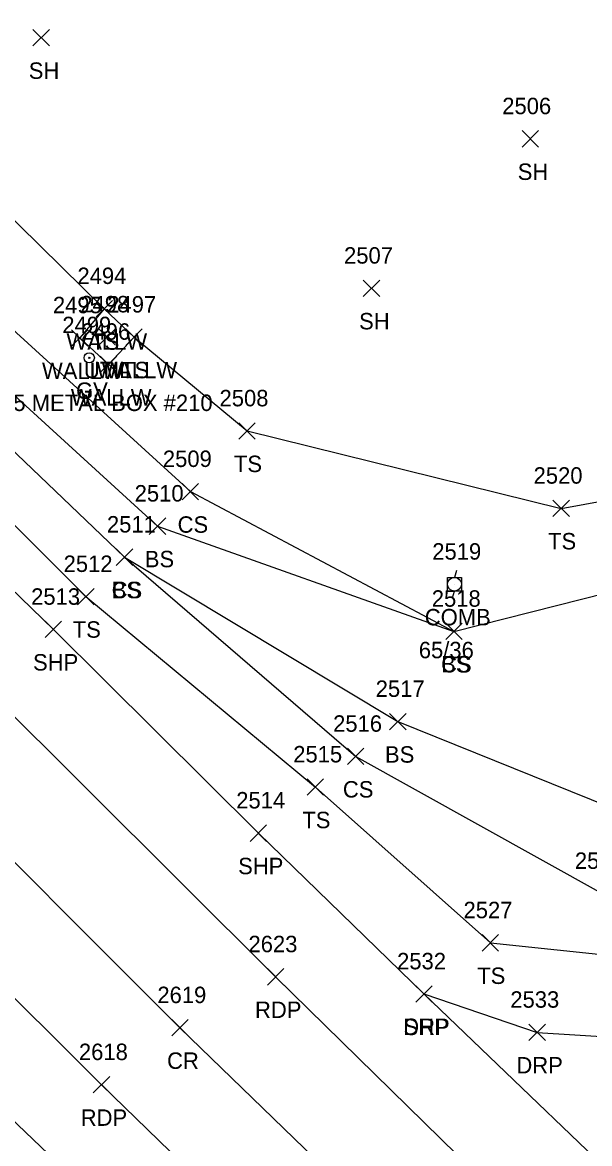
# Model space of a CAD drawing. Extents: x 1472233 to 1475777, y 540726 to 543442.
# Drawn here: x 1473772.3 to 1473841.3, y 542463.4 to 542599.7 of the extents above; entities that cross this region are included whole.
import ezdxf

# ---------------------------------------------------------------- set-up
doc = ezdxf.new("R2010")
doc.units = 0
for name, color, linetype in [('L_A', 7, 'Continuous'), ('L_I', 7, 'Continuous'), ('L_TIC', 7, 'Continuous'), ('LELB', 7, 'Continuous'), ('LW', 7, 'Continuous'), ('P_A', 7, 'Continuous'), ('P_I', 7, 'Continuous'), ('P_TIC', 7, 'Continuous'), ('PET', 7, 'Continuous'), ('PRC', 7, 'Continuous'), ('PSP', 7, 'Continuous'), ('R_A', 7, 'Continuous'), ('R_I', 7, 'Continuous'), ('R_TIC', 7, 'Continuous'), ('RDP', 7, 'Continuous'), ('U_A', 7, 'Continuous'), ('U_C', 7, 'Continuous'), ('U_I', 7, 'Continuous'), ('UDEFAULT', 7, 'Continuous'), ('UP', 7, 'Continuous'), ('UWV', 7, 'Continuous')]:
    doc.layers.add(name, color=color, linetype=linetype)

msp = doc.modelspace()

# ---------------------------------------------------------------- linework, layer by layer
at = {"layer": 'L_TIC'}
for points in [[(1473773.62, 542596.88), (1473775.62, 542598.88)], [(1473775.62, 542596.88), (1473773.62, 542598.88)], [(1473833.09, 542584.58), (1473835.09, 542586.58)], [(1473835.09, 542584.58), (1473833.09, 542586.58)], [(1473813.79, 542566.4), (1473815.79, 542568.4)], [(1473815.79, 542566.4), (1473813.79, 542568.4)], [(1473781.29, 542563.92), (1473783.29, 542565.92)], [(1473783.29, 542563.92), (1473781.29, 542565.92)], [(1473781.29, 542563.92), (1473783.29, 542565.92)], [(1473783.29, 542563.92), (1473781.29, 542565.92)], [(1473778.31, 542560.36), (1473780.31, 542562.36)], [(1473780.31, 542560.36), (1473778.31, 542562.36)], [(1473784.92, 542560.45), (1473786.92, 542562.45)], [(1473786.92, 542560.45), (1473784.92, 542562.45)], [(1473784.92, 542560.45), (1473786.92, 542562.45)], [(1473786.92, 542560.45), (1473784.92, 542562.45)], [(1473781.81, 542557.14), (1473783.81, 542559.14)], [(1473783.81, 542557.14), (1473781.81, 542559.14)], [(1473798.65, 542549.04), (1473800.65, 542551.04)], [(1473800.65, 542549.04), (1473798.65, 542551.04)], [(1473791.77, 542541.66), (1473793.77, 542543.66)], [(1473793.77, 542541.66), (1473791.77, 542543.66)], [(1473836.85, 542539.63), (1473838.85, 542541.63)], [(1473838.85, 542539.63), (1473836.85, 542541.63)], [(1473787.77, 542537.46), (1473789.77, 542539.46)], [(1473789.77, 542537.46), (1473787.77, 542539.46)], [(1473783.75, 542533.69), (1473785.75, 542535.69)], [(1473785.75, 542533.69), (1473783.75, 542535.69)], [(1473783.75, 542533.69), (1473785.75, 542535.69)], [(1473785.75, 542533.69), (1473783.75, 542535.69)], [(1473779.05, 542528.89), (1473781.05, 542530.89)], [(1473781.05, 542528.89), (1473779.05, 542530.89)], [(1473823.81, 542524.66), (1473825.81, 542526.66)], [(1473825.81, 542524.66), (1473823.81, 542526.66)], [(1473823.81, 542524.66), (1473825.81, 542526.66)], [(1473825.81, 542524.66), (1473823.81, 542526.66)], [(1473816.99, 542513.69), (1473818.99, 542515.69)], [(1473818.99, 542513.69), (1473816.99, 542515.69)], [(1473811.87, 542509.45), (1473813.87, 542511.45)], [(1473813.87, 542509.45), (1473811.87, 542511.45)], [(1473806.97, 542505.72), (1473808.97, 542507.72)], [(1473808.97, 542505.72), (1473806.97, 542507.72)], [(1473828.24, 542486.77), (1473830.24, 542488.77)], [(1473830.24, 542486.77), (1473828.24, 542488.77)]]:
    msp.add_lwpolyline(points, dxfattribs=at)
at = {"layer": 'LELB'}
for points in [[(1473533.67, 542804.55), (1473552.88, 542788.13), (1473556.88, 542785.23), (1473573.99, 542766.25), (1473612.39, 542727.62), (1473636.32, 542702.27), (1473673.71, 542668.77), (1473704.07, 542641.06), (1473731.53, 542612.73), (1473761.48, 542585.32), (1473782.29, 542564.92), (1473785.92, 542561.45), (1473799.65, 542550.04), (1473837.85, 542540.63), (1473852.25, 542543.24), (1473872.66, 542564.42), (1473894.27, 542588.71), (1473912.61, 542619.34)], [(1473525.71, 542797.41), (1473571.76, 542752.99), (1473604.17, 542719.3), (1473629.42, 542695.86), (1473668.69, 542660.73), (1473695.91, 542631.66), (1473722.49, 542604.9), (1473754.1, 542577.93), (1473792.77, 542542.66), (1473824.81, 542525.66)], [(1473520.98, 542792.82), (1473566.75, 542747.64), (1473598.73, 542714.04), (1473624.71, 542692.05), (1473663.48, 542655.08), (1473691.76, 542627.35), (1473719.38, 542602.08), (1473749.67, 542574.18), (1473788.77, 542538.46), (1473824.81, 542525.66), (1473852.8, 542532.76), (1473882.6, 542548.46), (1473905.87, 542578.34), (1473927.53, 542599.64)], [(1473518.4, 542790.01), (1473563.89, 542744.47), (1473596.86, 542712.19), (1473621.23, 542688.95), (1473660.33, 542651.88), (1473689.02, 542624.42), (1473715.73, 542598.61), (1473746.44, 542571.32), (1473784.75, 542534.69), (1473817.99, 542514.69), (1473848.43, 542502.42), (1473876.97, 542512.66), (1473897.43, 542533.79), (1473923.6, 542558.96), (1473938.44, 542588.81), (1473927.53, 542599.64)], [(1473514.27, 542786.32), (1473560.24, 542740.99), (1473594.17, 542708.93), (1473617.93, 542685.84), (1473656.3, 542648.39), (1473686.09, 542620.25), (1473711.9, 542594.5), (1473742.08, 542567.84), (1473780.05, 542529.89), (1473807.97, 542506.72), (1473829.24, 542487.77), (1473845.46, 542486.06), (1473857.71, 542489.19), (1473866.44, 542494.63), (1473880.47, 542509.49), (1473900.34, 542530.71), (1473925.82, 542557.03), (1473946.47, 542580.98), (1473946.59, 542594.08), (1473931.4, 542613.43), (1473912.61, 542619.34)], [(1473784.75, 542534.69), (1473812.87, 542510.45), (1473842.83, 542493.77), (1473857.71, 542489.19), (1473862.63, 542496.77), (1473876.97, 542512.66)]]:
    msp.add_lwpolyline(points, dxfattribs=at)
at = {"layer": 'LW'}
msp.add_lwpolyline([(1473782.29, 542564.92), (1473779.31, 542561.36), (1473782.81, 542558.14), (1473785.92, 542561.45)], dxfattribs=at)
at = {"layer": 'P_TIC'}
for points in [[(1473775.1, 542524.9), (1473777.1, 542526.9)], [(1473777.1, 542524.9), (1473775.1, 542526.9)], [(1473800.03, 542500.12), (1473802.03, 542502.12)], [(1473802.03, 542500.12), (1473800.03, 542502.12)], [(1473802.13, 542482.63), (1473804.13, 542484.63)], [(1473804.13, 542482.63), (1473802.13, 542484.63)], [(1473820.16, 542480.55), (1473822.16, 542482.55)], [(1473822.16, 542480.55), (1473820.16, 542482.55)], [(1473790.5, 542476.44), (1473792.5, 542478.44)], [(1473792.5, 542476.44), (1473790.5, 542478.44)], [(1473780.95, 542469.51), (1473782.95, 542471.51)], [(1473782.95, 542469.51), (1473780.95, 542471.51)]]:
    msp.add_lwpolyline(points, dxfattribs=at)
at = {"layer": 'PET'}
for points in [[(1473504.62, 542776.33), (1473550.32, 542731.61), (1473584.84, 542698.3), (1473608.01, 542675.08), (1473646.67, 542637.68), (1473674.93, 542609.37), (1473701.59, 542583.63), (1473729.62, 542555.98), (1473768.46, 542518.15), (1473803.13, 542483.63), (1473835.24, 542452.12), (1473854.12, 542434.15), (1473878.03, 542410.14), (1473913.11, 542376.24), (1473951.32, 542338.39), (1473966.93, 542323.54), (1474008.37, 542283), (1474040.51, 542251.21), (1474079.09, 542215.26), (1474152.53, 542143.43), (1474186.7, 542109.47), (1474221.34, 542076.07), (1474257.17, 542041.35)], [(1473486.93, 542759.48), (1473533.41, 542713.5), (1473568.24, 542680.61), (1473591.29, 542657.02), (1473629.02, 542620.51), (1473657.65, 542592.3), (1473684.65, 542566.35), (1473712.07, 542539.16), (1473750.99, 542501.36), (1473781.95, 542470.51), (1473816.78, 542436.69), (1473836.91, 542417.28), (1473859.76, 542394.19), (1473895.18, 542360.02), (1473933.99, 542321.38), (1473950.56, 542305.13), (1473990.91, 542266.49), (1474025.14, 542233.4), (1474060.45, 542198.14), (1474133.98, 542127.35), (1474169.03, 542092.64), (1474239.7, 542023.8)]]:
    msp.add_lwpolyline(points, dxfattribs=at)
at = {"layer": 'PRC'}
msp.add_lwpolyline([(1473496.06, 542767.15), (1473541.59, 542723.23), (1473576.69, 542689.04), (1473599.45, 542666.09), (1473638, 542628.82), (1473666.22, 542601.06), (1473693.18, 542575.28), (1473720.82, 542547.73), (1473759.64, 542509.32), (1473791.5, 542477.44), (1473825.51, 542444.45), (1473844.96, 542425.29), (1473869.12, 542402.24), (1473904.25, 542367.71), (1473942.02, 542329.58), (1473959.56, 542314.37), (1473999.68, 542274.85), (1474033.6, 542242.12), (1474069.35, 542206.93), (1474143.1, 542135.36), (1474177.51, 542101.4), (1474248.4, 542032.72)], dxfattribs=at)
at = {"layer": 'PSP'}
for points in [[(1473511.53, 542783.65), (1473557.71, 542738.52), (1473591.71, 542705.85), (1473614.8, 542682.52), (1473653.25, 542645.69), (1473682.39, 542616.78), (1473708.77, 542591.71), (1473737.42, 542563.39), (1473776.1, 542525.9), (1473801.03, 542501.12), (1473821.16, 542481.55), (1473851.91, 542452.04), (1473882.06, 542422.12), (1473920.54, 542384.18), (1473958.97, 542346.58), (1473974.8, 542332.02), (1474016, 542291.37), (1474048.58, 542260.06), (1474087.68, 542221.94), (1474123.03, 542187.8), (1474161.37, 542151.41), (1474230.43, 542083.96), (1474265.44, 542049.86)], [(1473477.23, 542750.94), (1473505.7, 542725.54), (1473535.93, 542696.72), (1473560.62, 542672.69), (1473579.24, 542654.93), (1473584.38, 542649.62), (1473621.74, 542613.87), (1473650.73, 542585.54), (1473678.25, 542559.11), (1473685.14, 542552.29), (1473704.13, 542532.51), (1473743.26, 542493.38), (1473766.11, 542471.02), (1473782.02, 542455.83), (1473809.5, 542428.66), (1473828.97, 542409.61), (1473851.62, 542386.5)]]:
    msp.add_lwpolyline(points, dxfattribs=at)
at = {"layer": 'R_TIC'}
for points in [[(1473820.16, 542480.55), (1473822.16, 542482.55)], [(1473822.16, 542480.55), (1473820.16, 542482.55)], [(1473833.93, 542475.88), (1473835.93, 542477.88)], [(1473835.93, 542475.88), (1473833.93, 542477.88)]]:
    msp.add_lwpolyline(points, dxfattribs=at)
at = {"layer": 'RDP'}
msp.add_lwpolyline([(1473821.16, 542481.55), (1473834.93, 542476.88), (1473844.74, 542476.26), (1473858.64, 542481.53), (1473882.96, 542506.96), (1473902.65, 542528.64), (1473928.15, 542555.41), (1473950.59, 542578.52), (1473956.71, 542587.39), (1473958.08, 542597.85), (1473945.85, 542612.63), (1473922.1, 542634.86), (1473922.68, 542635.63), (1473934.21, 542647.92)], dxfattribs=at)
at = {"layer": 'UDEFAULT'}
for points in [[(1473781.64, 542560.47), (1473783.64, 542562.47)], [(1473783.64, 542560.47), (1473781.64, 542562.47)]]:
    msp.add_lwpolyline(points, dxfattribs=at)
at = {"layer": 'UP'}
for p, q in [((1473825.13, 542533.06), (1473824.88, 542532.23)), ((1473824.05, 542530.56), (1473824.05, 542532.23)), ((1473824.05, 542532.23), (1473825.72, 542532.23)), ((1473824.88, 542531.39), (1473824.88, 542531.39)), ((1473825.72, 542532.23), (1473825.72, 542530.56)), ((1473825.72, 542530.56), (1473824.05, 542530.56)), ((1473824.63, 542529.73), (1473824.88, 542530.56))]:
    msp.add_line(p, q, dxfattribs=at)
msp.add_circle((1473824.88, 542531.39), 0.833, dxfattribs=at)
at = {"layer": 'UWV'}
for radius in [0.625, 0.0833]:
    msp.add_circle((1473780.46, 542558.94), radius, dxfattribs=at)

# ---------------------------------------------------------------- texts
at = {"layer": 'L_A'}
for s, p in [('SH', (1473773.11, 542592.88)), ('SH', (1473832.57, 542580.58)), ('SH', (1473813.28, 542562.4)), ('WALLW', (1473777.7, 542559.92)), ('TS', (1473780.7, 542559.92)), ('WALLW', (1473781.34, 542556.45)), ('TS', (1473784.33, 542556.45)), ('WALLW', (1473774.72, 542556.36)), ('WALLW', (1473778.23, 542553.14)), ('TS', (1473798.06, 542545.04)), ('CS', (1473791.21, 542537.66)), ('TS', (1473836.26, 542535.63)), ('BS', (1473787.22, 542533.46)), ('CS', (1473783.19, 542529.69)), ('BS', (1473783.19, 542529.69)), ('TS', (1473778.46, 542524.89)), ('CS', (1473823.25, 542520.66)), ('BS', (1473823.25, 542520.66)), ('BS', (1473816.43, 542509.69)), ('CS', (1473811.31, 542505.45)), ('TS', (1473806.38, 542501.72)), ('TS', (1473827.65, 542482.77))]:
    msp.add_text(s, height=2, dxfattribs=at).set_placement(p)
at = {"layer": 'L_I'}
for s, p in [('2506', (1473830.69, 542588.58)), ('2507', (1473811.45, 542570.4)), ('2494', (1473779.03, 542567.92)), ('2494', (1473779.03, 542567.92)), ('2495', (1473776.05, 542564.36)), ('2497', (1473782.66, 542564.45)), ('2497', (1473782.66, 542564.45)), ('2496', (1473779.5, 542561.14)), ('2508', (1473796.31, 542553.04)), ('2509', (1473789.42, 542545.66)), ('2520', (1473834.5, 542543.63)), ('2510', (1473785.99, 542541.46)), ('2511', (1473782.62, 542537.69)), ('2511', (1473782.62, 542537.69)), ('2512', (1473777.35, 542532.89)), ('2518', (1473822.12, 542528.66)), ('2518', (1473822.12, 542528.66)), ('2517', (1473815.3, 542517.69)), ('2516', (1473810.12, 542513.45)), ('2515', (1473805.27, 542509.72)), ('2526', (1473839.52, 542496.77)), ('2527', (1473825.98, 542490.77))]:
    msp.add_text(s, height=2, dxfattribs=at).set_placement(p)
at = {"layer": 'P_A'}
for s, p in [('SHP', (1473773.63, 542520.9)), ('SHP', (1473798.57, 542496.12)), ('RDP', (1473800.62, 542478.63)), ('SHP', (1473818.7, 542476.55)), ('CR', (1473789.93, 542472.44)), ('RDP', (1473779.43, 542465.51))]:
    msp.add_text(s, height=2, dxfattribs=at).set_placement(p)
at = {"layer": 'P_I'}
for s, p in [('2513', (1473773.4, 542528.9)), ('2514', (1473798.34, 542504.12)), ('2623', (1473799.83, 542486.63)), ('2532', (1473817.9, 542484.55)), ('2619', (1473788.75, 542480.44)), ('2618', (1473779.21, 542473.51))]:
    msp.add_text(s, height=2, dxfattribs=at).set_placement(p)
at = {"layer": 'R_A'}
for p in [(1473818.65, 542476.55), (1473832.41, 542471.88)]:
    msp.add_text('DRP', height=2, dxfattribs=at).set_placement(p)
at = {"layer": 'R_I'}
for s, p in [('2532', (1473817.9, 542484.55)), ('2533', (1473831.67, 542479.88))]:
    msp.add_text(s, height=2, dxfattribs=at).set_placement(p)
at = {"layer": 'U_A'}
for s, p in [('UTIL', (1473779.81, 542556.47)), ('GV', (1473778.86, 542553.94)), ('COMB', (1473821.27, 542526.39))]:
    msp.add_text(s, height=2, dxfattribs=at).set_placement(p)
at = {"layer": 'U_C'}
for s, p in [('4.5 X 4.5 METAL BOX #210', (1473762.02, 542552.47)), ('65/36', (1473820.54, 542522.39))]:
    msp.add_text(s, height=2, dxfattribs=at).set_placement(p)
at = {"layer": 'U_I'}
for s, p in [('2498', (1473779.38, 542564.47)), ('2499', (1473777.19, 542561.94)), ('2519', (1473822.18, 542534.39))]:
    msp.add_text(s, height=2, dxfattribs=at).set_placement(p)

doc.saveas('drawing.dxf')
